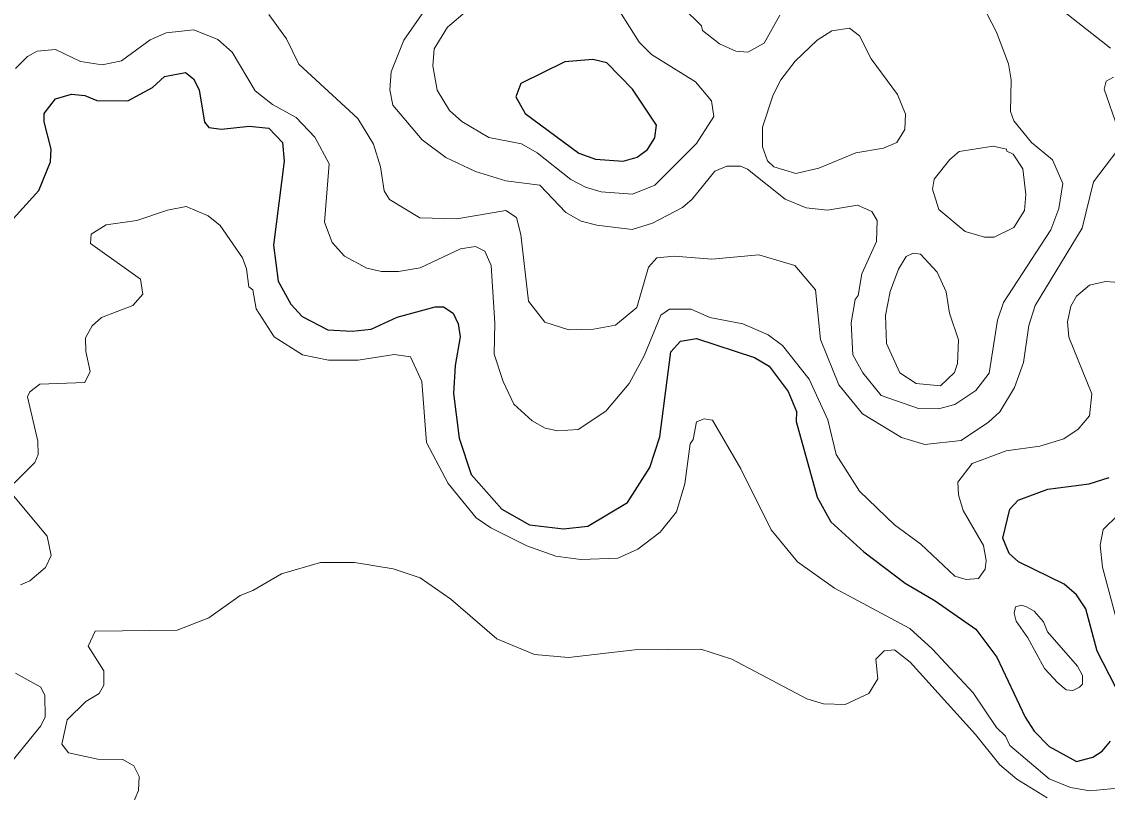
# Model space of a CAD drawing. Extents: x 673.3 to 698.5, y 6984.3 to 7012.3.
# Drawn here: x 694.832 to 695.985, y 6999.996 to 7000.815 of the extents above; entities that cross this region are included whole.
import ezdxf

# ---------------------------------------------------------------- set-up
doc = ezdxf.new("R2010")
doc.units = 0
doc.header["$LTSCALE"] = 0.032
doc.layers.add('1', color=7, linetype='Continuous', lineweight=25)
doc.layers.add('2', color=7, linetype='Continuous', lineweight=13)

msp = doc.modelspace()

# ---------------------------------------------------------------- linework, layer by layer
at = {"layer": '1'}
msp.add_lwpolyline([(695.4808, 7000.7437), (695.4534, 7000.7717), (695.4385, 7000.7751), (695.4088, 7000.7728), (695.362, 7000.7495), (695.3566, 7000.7356), (695.3667, 7000.7177), (695.4236, 7000.6757), (695.4414, 7000.6693), (695.4707, 7000.667), (695.4857, 7000.6713), (695.4966, 7000.6794), (695.5044, 7000.6919), (695.5061, 7000.7054)], close=True, dxfattribs=at)
for points in [[(694.8194, 7000.6022), (694.8498, 7000.636), (694.8622, 7000.6665), (694.8629, 7000.6799), (694.8556, 7000.7089), (694.8556, 7000.7179), (694.8677, 7000.7335), (694.8844, 7000.7385), (694.8987, 7000.7369), (694.9114, 7000.7316), (694.9443, 7000.7313), (694.9705, 7000.7455), (694.9833, 7000.757), (695.0057, 7000.7612), (695.0143, 7000.7548), (695.0204, 7000.7429), (695.0259, 7000.7084), (695.0305, 7000.703), (695.0441, 7000.7012), (695.0733, 7000.7043), (695.0944, 7000.702), (695.1088, 7000.6869), (695.1104, 7000.6669), (695.0992, 7000.5777), (695.1041, 7000.5396), (695.1176, 7000.5149), (695.1298, 7000.5018), (695.157, 7000.4876), (695.1828, 7000.4862), (695.203, 7000.4885), (695.2308, 7000.501), (695.271, 7000.512), (695.2798, 7000.512), (695.2903, 7000.5055), (695.2954, 7000.4939), (695.2976, 7000.4803), (695.2921, 7000.4499), (695.2905, 7000.4199), (695.2964, 7000.3725), (695.3092, 7000.3338), (695.342, 7000.297), (695.3713, 7000.2803), (695.4073, 7000.276), (695.4334, 7000.279), (695.4755, 7000.3039), (695.499, 7000.3414), (695.5096, 7000.374), (695.5216, 7000.4642), (695.5317, 7000.4756), (695.5488, 7000.4786), (695.6105, 7000.4584), (695.626, 7000.4492), (695.6462, 7000.422), (695.6551, 7000.4007), (695.6545, 7000.3901), (695.6768, 7000.3097), (695.6916, 7000.2836), (695.7266, 7000.2516), (695.7706, 7000.2182), (695.8025, 7000.1996), (695.8455, 7000.1695), (695.8678, 7000.1394), (695.8979, 7000.0759), (695.9077, 7000.061), (695.9235, 7000.0446), (695.9525, 7000.0285), (695.9699, 7000.0332)], [(695.9941, 7000.1079), (695.9745, 7000.146), (695.9624, 7000.191), (695.9525, 7000.2059), (695.9394, 7000.2173), (695.8909, 7000.2408), (695.8809, 7000.2499), (695.8744, 7000.2662), (695.8817, 7000.2971), (695.8905, 7000.3065), (695.9219, 7000.3184), (695.966, 7000.3238), (695.9873, 7000.3306)], [(695.9699, 7000.0332), (695.9798, 7000.0395), (695.9887, 7000.0502)]]:
    msp.add_lwpolyline(points, dxfattribs=at)
at = {"layer": '2'}
for points in [[(695.8832, 7000.7535), (695.8802, 7000.7706), (695.8676, 7000.8043), (695.8433, 7000.8512), (695.8427, 7000.8713), (695.8578, 7000.8785), (695.8692, 7000.8777), (695.8864, 7000.868), (695.9886, 7000.7873)], [(695.2841, 7000.8626), (695.2376, 7000.7958), (695.2242, 7000.762), (695.2229, 7000.7428), (695.2261, 7000.7265), (695.2572, 7000.6896), (695.2825, 7000.6711), (695.314, 7000.6561), (695.346, 7000.6463), (695.3822, 7000.6417), (695.41, 7000.6126), (695.4262, 7000.6034), (695.4428, 7000.5989), (695.4802, 7000.5944), (695.502, 7000.6012), (695.5337, 7000.6179), (695.5442, 7000.6266), (695.5682, 7000.6563), (695.581, 7000.6619), (695.5955, 7000.6619), (695.6029, 7000.6584), (695.6428, 7000.6266), (695.6653, 7000.6173), (695.688, 7000.6148), (695.7198, 7000.6203), (695.7351, 7000.6137), (695.7407, 7000.6038), (695.74, 7000.5816), (695.7245, 7000.5471), (695.7206, 7000.5242), (695.7172, 7000.52), (695.7131, 7000.4952), (695.7149, 7000.4612), (695.7255, 7000.4419), (695.7449, 7000.4179), (695.7848, 7000.4042), (695.8059, 7000.4038), (695.8232, 7000.4084), (695.8456, 7000.4232), (695.8597, 7000.4416), (695.8687, 7000.4978), (695.8751, 7000.5166), (695.9251, 7000.5942), (695.9338, 7000.6167), (695.9379, 7000.6434), (695.9272, 7000.6685), (695.9048, 7000.6869), (695.8859, 7000.7098), (695.8824, 7000.7198), (695.8832, 7000.7535)], [(695.3049, 7000.8272), (695.2841, 7000.8095), (695.2698, 7000.7864), (695.2685, 7000.7686), (695.2733, 7000.7426), (695.2862, 7000.7209), (695.2994, 7000.7091), (695.3281, 7000.6924), (695.3629, 7000.6856), (695.3793, 7000.676), (695.4153, 7000.6477), (695.4308, 7000.6394), (695.4474, 7000.6343), (695.4808, 7000.6319), (695.5044, 7000.6415), (695.5487, 7000.6858), (695.5673, 7000.7144), (695.5648, 7000.7311), (695.5478, 7000.7515), (695.5008, 7000.7805), (695.4878, 7000.7936), (695.4468, 7000.8591)], [(695.6373, 7000.8224), (695.6205, 7000.7926), (695.6033, 7000.7829), (695.5906, 7000.7842), (695.5731, 7000.792), (695.5552, 7000.8061), (695.5542, 7000.811), (695.5341, 7000.8306)], [(695.9965, 7000.6792), (695.9706, 7000.6451), (695.9585, 7000.5957), (695.9085, 7000.5134), (695.902, 7000.4923), (695.8962, 7000.4529), (695.8868, 7000.4263), (695.871, 7000.4005), (695.859, 7000.3895), (695.8301, 7000.3701), (695.7914, 7000.3656), (695.7664, 7000.3732), (695.7251, 7000.3985), (695.6999, 7000.4293), (695.6806, 7000.4775), (695.6751, 7000.5301), (695.6533, 7000.5562), (695.6151, 7000.5675), (695.5651, 7000.5627), (695.5254, 7000.5659), (695.5067, 7000.5643), (695.4977, 7000.5544), (695.4852, 7000.5116), (695.4626, 7000.4928), (695.4392, 7000.4885), (695.4131, 7000.4878), (695.3875, 7000.4959), (695.3703, 7000.5181), (695.3622, 7000.5891), (695.3573, 7000.6072), (695.3462, 7000.6147), (695.2942, 7000.6057), (695.2547, 7000.6067), (695.2226, 7000.6264), (695.2168, 7000.6355), (695.2129, 7000.6611), (695.2054, 7000.6853), (695.1888, 7000.7123), (695.1262, 7000.7701), (695.1131, 7000.797), (695.0943, 7000.823)], [(694.8249, 7000.7655), (694.8377, 7000.7784), (694.8479, 7000.7839), (694.8675, 7000.7857), (694.8942, 7000.7729), (694.9172, 7000.7696), (694.9378, 7000.7736), (694.9683, 7000.796), (694.9853, 7000.8037), (695.0144, 7000.8069), (695.0402, 7000.7965), (695.0552, 7000.7831), (695.0797, 7000.7418), (695.098, 7000.7273), (695.1233, 7000.7135), (695.143, 7000.6927), (695.1585, 7000.6641), (695.1533, 7000.6022), (695.1617, 7000.5805), (695.1747, 7000.5661), (695.1983, 7000.5532), (695.2141, 7000.5497), (695.232, 7000.5497), (695.255, 7000.5535), (695.2979, 7000.574), (695.314, 7000.5764), (695.3239, 7000.5714), (695.3305, 7000.5562), (695.3344, 7000.4948), (695.3336, 7000.4617), (695.3431, 7000.4329), (695.3547, 7000.4088), (695.3741, 7000.3909), (695.388, 7000.3832), (695.4011, 7000.3803), (695.4228, 7000.3817), (695.4523, 7000.4012), (695.4773, 7000.4305), (695.4932, 7000.46), (695.5108, 7000.5034), (695.5202, 7000.5095), (695.5429, 7000.5096), (695.563, 7000.5008), (695.598, 7000.494), (695.6249, 7000.4822), (695.64, 7000.4712), (695.6685, 7000.4354), (695.6884, 7000.3919), (695.6972, 7000.3552), (695.7218, 7000.316), (695.7593, 7000.2802), (695.787, 7000.2598), (695.8233, 7000.2258), (695.8352, 7000.2223), (695.8483, 7000.2233), (695.8553, 7000.2331), (695.8564, 7000.2424), (695.8538, 7000.2583), (695.832, 7000.2955), (695.8271, 7000.3121), (695.8264, 7000.3256), (695.8416, 7000.3456), (695.8779, 7000.3591), (695.9137, 7000.364), (695.939, 7000.3718), (695.9543, 7000.382), (695.9662, 7000.3961), (695.9687, 7000.4195), (695.9443, 7000.4799), (695.9428, 7000.4961), (695.9464, 7000.513), (695.9526, 7000.5235), (695.9664, 7000.5353), (695.9835, 7000.5391), (696.0123, 7000.5371)], [(695.9919, 7000.7564), (695.9842, 7000.752), (695.982, 7000.7438), (695.9964, 7000.7018)], [(695.1301, 7000.4611), (695.1, 7000.4802), (695.0807, 7000.5099), (695.0771, 7000.5303), (695.0731, 7000.5334), (695.0706, 7000.5527), (695.0664, 7000.5643), (695.0426, 7000.5987), (695.0299, 7000.6088), (695.0063, 7000.6187), (694.9866, 7000.6151), (694.9539, 7000.6041), (694.9215, 7000.5992), (694.9055, 7000.5896), (694.9049, 7000.5794), (694.9579, 7000.5415), (694.9605, 7000.5258), (694.9498, 7000.5137), (694.9165, 7000.5007), (694.9065, 7000.492), (694.8996, 7000.4793), (694.8999, 7000.4646), (694.9045, 7000.4434), (694.8988, 7000.4318), (694.8509, 7000.4298), (694.8403, 7000.4218), (694.8377, 7000.4165), (694.8489, 7000.3694), (694.849, 7000.3552), (694.8455, 7000.3466), (694.8238, 7000.3246)], [(695.9966, 7000.0001), (695.9666, 6999.9975), (695.9461, 7000.0011), (695.9235, 7000.0103), (695.8817, 7000.0455), (695.8771, 7000.0556), (695.8676, 7000.0646), (695.8427, 7000.1015), (695.7992, 7000.1484), (695.7753, 7000.1701), (695.6954, 7000.2128), (695.6561, 7000.241), (695.6281, 7000.2749), (695.5957, 7000.3398), (695.5657, 7000.3916), (695.5568, 7000.3931), (695.5486, 7000.3897), (695.5452, 7000.3711), (695.5421, 7000.3663), (695.5365, 7000.3238), (695.5274, 7000.294), (695.51, 7000.2724), (695.4865, 7000.2543), (695.4653, 7000.245), (695.4258, 7000.2433), (695.3993, 7000.2469), (695.3684, 7000.2578), (695.3302, 7000.277), (695.3146, 7000.2877), (695.2849, 7000.3242), (695.2618, 7000.3678), (695.257, 7000.4326), (695.2447, 7000.4591), (695.2275, 7000.4616), (695.1892, 7000.4555), (695.1576, 7000.4554), (695.1301, 7000.4611)], [(694.823, 7000.3111), (694.8586, 7000.2681), (694.8628, 7000.2478), (694.8569, 7000.235), (694.8404, 7000.2207), (694.8304, 7000.2166)], [(695.9968, 7000.2908), (695.9807, 7000.2752), (695.9778, 7000.2587), (695.9802, 7000.2352), (695.9953, 7000.1783)], [(694.9403, 6999.9608), (694.9557, 6999.9977), (694.9565, 7000.0127), (694.9509, 7000.0241), (694.9391, 7000.0308), (694.9126, 7000.0312), (694.8815, 7000.0377), (694.8744, 7000.0472), (694.88, 7000.0731), (694.8999, 7000.0923), (694.9141, 7000.1011), (694.919, 7000.1099), (694.919, 7000.1251), (694.9022, 7000.1511), (694.9098, 7000.1673), (694.9968, 7000.1683), (695.0306, 7000.1815), (695.0637, 7000.2052), (695.0774, 7000.2105), (695.1076, 7000.2283), (695.1493, 7000.2401), (695.1852, 7000.2402), (695.2264, 7000.2336), (695.2551, 7000.224), (695.2877, 7000.2012), (695.3366, 7000.1589), (695.3764, 7000.1423), (695.4128, 7000.1392), (695.4832, 7000.1472), (695.5533, 7000.1482), (695.5863, 7000.1374), (695.6659, 7000.0952), (695.6837, 7000.0899), (695.7066, 7000.0893), (695.7318, 7000.101), (695.7415, 7000.1166), (695.7393, 7000.1375), (695.7482, 7000.1464), (695.7592, 7000.1472), (695.7756, 7000.1344), (695.8452, 7000.0575), (695.871, 7000.0252), (695.8892, 7000.0098), (695.9214, 6999.9901)], [(694.8249, 7000.1224), (694.8518, 7000.1077), (694.8563, 7000.0989), (694.8564, 7000.0762), (694.852, 7000.0664), (694.8165, 7000.0228)]]:
    msp.add_lwpolyline(points, dxfattribs=at)
for points in [[(695.7182, 7000.6759), (695.7476, 7000.6808), (695.7616, 7000.687), (695.7702, 7000.7009), (695.7709, 7000.717), (695.7622, 7000.738), (695.7344, 7000.7758), (695.722, 7000.8004), (695.7114, 7000.8084), (695.6927, 7000.8057), (695.6771, 7000.7956), (695.6536, 7000.7735), (695.6383, 7000.7535), (695.6303, 7000.7375), (695.6188, 7000.7033), (695.6187, 7000.6824), (695.624, 7000.6676), (695.631, 7000.6611), (695.6543, 7000.6539), (695.6787, 7000.6595)], [(695.8061, 7000.6155), (695.7995, 7000.6372), (695.8014, 7000.6478), (695.8178, 7000.669), (695.828, 7000.6774), (695.864, 7000.683), (695.8782, 7000.68), (695.8786, 7000.6776), (695.8852, 7000.6745), (695.8956, 7000.6589), (695.8987, 7000.6316), (695.8972, 7000.6145), (695.886, 7000.5965), (695.865, 7000.5863), (695.8549, 7000.5863), (695.8342, 7000.5924)], [(695.827, 7000.4772), (695.8174, 7000.5053), (695.8141, 7000.5282), (695.8046, 7000.5491), (695.7867, 7000.5681), (695.779, 7000.5692), (695.7716, 7000.5657), (695.7633, 7000.5522), (695.7546, 7000.5285), (695.7496, 7000.503), (695.7505, 7000.4733), (695.7649, 7000.4418), (695.7822, 7000.4306), (695.808, 7000.4283), (695.823, 7000.4424), (695.8262, 7000.452)], [(695.9184, 7000.1276), (695.9007, 7000.1602), (695.8884, 7000.178), (695.8864, 7000.1864), (695.8878, 7000.193), (695.8942, 7000.1949), (695.8995, 7000.1931), (695.9077, 7000.1886), (695.9173, 7000.177), (695.9217, 7000.1666), (695.9535, 7000.1301), (695.959, 7000.1199), (695.959, 7000.1109), (695.9558, 7000.1075), (695.9485, 7000.1041), (695.9414, 7000.105), (695.9328, 7000.1123)]]:
    msp.add_lwpolyline(points, close=True, dxfattribs=at)

doc.saveas('drawing.dxf')
